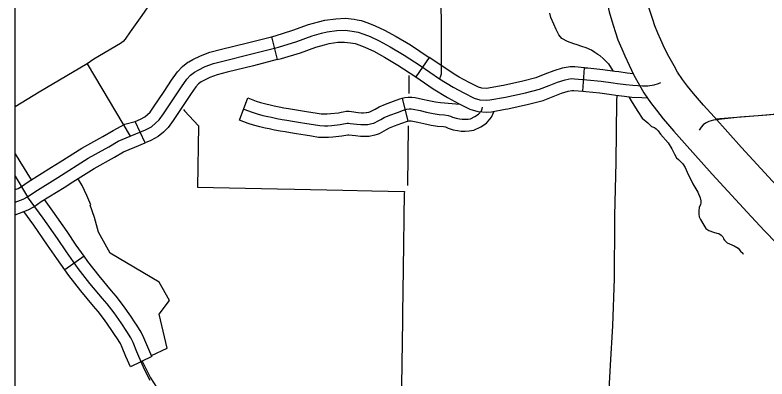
# Model space of a CAD drawing. Extents: x 670147 to 673275, y 705573 to 707613.
# Drawn here: x 671149.9 to 671245.2, y 706186 to 706232.1 of the extents above; entities that cross this region are included whole.
import ezdxf

# ---------------------------------------------------------------- set-up
doc = ezdxf.new("R2010")
doc.units = 0
for name, color, linetype in [('10', 7, 'Continuous'), ('31', 7, 'Continuous'), ('32', 7, 'Continuous'), ('33', 7, 'Continuous'), ('34', 7, 'Continuous'), ('35', 7, 'Continuous'), ('5', 7, 'Continuous'), ('6', 7, 'Continuous'), ('R_NoPlot', 7, 'Continuous')]:
    doc.layers.add(name, color=color, linetype=linetype)

msp = doc.modelspace()

# ---------------------------------------------------------------- linework, layer by layer
at = {"layer": '10'}
for points in [[(671246.909, 706210.006), (671242.002, 706215.338), (671238.537, 706219.209), (671237.195, 706220.72), (671235.947, 706222.165), (671235.184, 706223.119), (671234.56, 706223.947), (671233.913, 706224.888), (671233.476, 706225.689), (671232.803, 706226.872), (671232.277, 706227.922), (671231.797, 706228.984), (671231.435, 706229.824), (671231.038, 706230.755), (671230.772, 706231.569), (671230.376, 706232.841), (671230.102, 706233.77), (671229.828, 706235.034), (671229.486, 706237.053), (671229.133, 706239.486), (671228.362, 706245.174), (671228.273, 706246.076), (671223.297, 706245.582)], [(671223.297, 706245.582), (671223.396, 706244.591), (671224.181, 706238.792), (671224.546, 706236.277), (671224.917, 706234.086), (671225.254, 706232.532), (671225.591, 706231.39), (671226.009, 706230.048), (671226.354, 706228.994), (671226.839, 706227.854), (671227.224, 706226.963), (671227.762, 706225.773), (671228.39, 706224.515), (671229.108, 706223.254), (671229.647, 706222.268), (671230.502, 706221.023), (671231.235, 706220.052), (671232.101, 706218.969), (671233.433, 706217.426), (671234.806, 706215.882), (671238.299, 706211.978), (671243.234, 706206.616), (671244.915, 706204.797), (671247.915, 706201.677)]]:
    msp.add_lwpolyline(points, dxfattribs=at)
at = {"layer": '31'}
for p, q in [((671182.431, 706229.376), (671183.171, 706226.469)), ((671202.446, 706226.754), (671200.753, 706224.277)), ((671159.066, 706225.947), (671164.534, 706216.778)), ((671221.904, 706222.46), (671222.137, 706225.451)), ((671178.407, 706218.793), (671179.437, 706221.61)), ((671199.025, 706221.582), (671199.741, 706218.669)), ((671212.076, 706220.186), (671212.076, 706220.186)), ((671166.429, 706215.941), (671165.166, 706218.648))]:
    msp.add_line(p, q, dxfattribs=at)
for points in [[(671170.866, 706235.623), (671169.183, 706235.393), (671168.578, 706235.249), (671168.175, 706235.004), (671167.888, 706234.73), (671167.24, 706233.838), (671165.994, 706232.053), (671164.526, 706229.98), (671163.878, 706229.081), (671163.634, 706228.778), (671163.317, 706228.519), (671159.906, 706226.518), (671159.066, 706225.947), (671153.009, 706222.361), (671149.935, 706220.486)], [(671203.898, 706235.134), (671203.937, 706229.39), (671203.951, 706225.234), (671203.951, 706224.643), (671203.863, 706224.377), (671203.733, 706224.048)], [(671182.431, 706229.376), (671182.91, 706229.498), (671185.165, 706230.19), (671187.126, 706230.913), (671188.384, 706231.26), (671189.201, 706231.47), (671190.613, 706231.655), (671191.815, 706231.703), (671192.907, 706231.581), (671193.305, 706231.504)], [(671193.305, 706231.504), (671193.798, 706231.408), (671194.668, 706231.118), (671195.563, 706230.76), (671196.746, 706230.212), (671198.243, 706229.399), (671200.054, 706228.325), (671202.446, 706226.754)], [(671151.523, 706209.1), (671152.428, 706209.736), (671155.37, 706211.555), (671159.19, 706213.966), (671161.805, 706215.438), (671163.019, 706216.133), (671164.534, 706216.778), (671166.492, 706217.563), (671167.227, 706217.972), (671167.738, 706218.401), (671168.208, 706218.851), (671168.739, 706219.607), (671170.087, 706221.61), (671171.027, 706223.026), (671171.701, 706223.986), (671172.192, 706224.497), (671172.682, 706224.886), (671173.152, 706225.151), (671174.03, 706225.581), (671175.093, 706225.969), (671176.462, 706226.337), (671179.781, 706227.154), (671183.316, 706228.053), (671185.645, 706228.769), (671187.586, 706229.484), (671188.771, 706229.811), (671189.486, 706229.995), (671190.74, 706230.159), (671191.761, 706230.199), (671192.681, 706230.097), (671193.416, 706229.954), (671194.152, 706229.709), (671194.969, 706229.382), (671196.072, 706228.871), (671197.502, 706228.094), (671199.259, 706227.052), (671201.282, 706225.724), (671203.733, 706224.048), (671205.49, 706222.965), (671206.818, 706222.25), (671208.14, 706221.596), (671208.855, 706221.371), (671209.715, 706221.325), (671210.129, 706221.362), (671212.124, 706221.718), (671214.657, 706222.27), (671216.422, 706222.74), (671217.628, 706223.21), (671218.711, 706223.619), (671219.671, 706223.925), (671220.408, 706224.059), (671220.835, 706224.048), (671222.408, 706223.925), (671224.247, 706223.742), (671225.759, 706223.537), (671226.285, 706223.463), (671227.349, 706223.326), (671228.231, 706223.231), (671229.457, 706223.169), (671230.145, 706223.149), (671230.962, 706223.272), (671231.514, 706223.455), (671231.78, 706223.578)], [(671171.979, 706226.211), (671172.453, 706226.479), (671173.442, 706226.963), (671174.64, 706227.4), (671176.088, 706227.789), (671179.417, 706228.609), (671182.431, 706229.376)], [(671183.171, 706226.469), (671183.721, 706226.609), (671186.125, 706227.347), (671188.045, 706228.055), (671189.157, 706228.362), (671189.77, 706228.519), (671190.867, 706228.662), (671191.708, 706228.696), (671192.454, 706228.613), (671192.732, 706228.559)], [(671192.732, 706228.559), (671193.034, 706228.5), (671193.635, 706228.3), (671194.375, 706228.004), (671195.398, 706227.53), (671196.761, 706226.79), (671198.464, 706225.78), (671200.753, 706224.277)], [(671165.166, 706218.648), (671165.846, 706218.92), (671166.373, 706219.213), (671166.736, 706219.518), (671167.065, 706219.833), (671167.503, 706220.457), (671168.84, 706222.443), (671169.788, 706223.872), (671170.54, 706224.942), (671171.18, 706225.61), (671171.842, 706226.134), (671171.979, 706226.211)], [(671183.17, 706226.469), (671180.146, 706225.699), (671176.836, 706224.884), (671175.546, 706224.537), (671174.619, 706224.198), (671173.851, 706223.823), (671173.456, 706223.6)], [(671211.549, 706223.139), (671209.93, 706222.85), (671209.688, 706222.828), (671209.124, 706222.859), (671208.701, 706222.992), (671207.507, 706223.582), (671206.24, 706224.265), (671205.828, 706224.519), (671202.446, 706226.754)], [(671222.137, 706225.451), (671220.912, 706225.547), (671220.292, 706225.562), (671219.308, 706225.384), (671218.217, 706225.036), (671217.09, 706224.611), (671215.955, 706224.168), (671214.304, 706223.728), (671211.832, 706223.19), (671211.549, 706223.139)], [(671222.137, 706225.451), (671222.541, 706225.42), (671224.422, 706225.231), (671225.964, 706225.023), (671226.485, 706224.95), (671227.525, 706224.816), (671228.281, 706224.734)], [(671200.753, 706224.277), (671202.916, 706222.79), (671204.74, 706221.665), (671206.13, 706220.917), (671207.579, 706220.2), (671208.586, 706219.883), (671209.742, 706219.821), (671210.328, 706219.874), (671212.076, 706220.186)], [(671173.456, 706223.6), (671173.522, 706223.637), (671173.203, 706223.385), (671172.863, 706223.031), (671172.266, 706222.18), (671171.335, 706220.776), (671169.975, 706218.757), (671169.351, 706217.868), (671168.74, 706217.284), (671168.082, 706216.731), (671167.138, 706216.206), (671166.429, 706215.941)], [(671212.076, 706220.186), (671212.416, 706220.247), (671215.01, 706220.812), (671216.889, 706221.312), (671218.165, 706221.81), (671219.204, 706222.202), (671220.034, 706222.467), (671220.524, 706222.555), (671220.758, 706222.55), (671221.904, 706222.46)], [(671221.904, 706222.46), (671222.275, 706222.431), (671224.072, 706222.252), (671225.554, 706222.051), (671226.084, 706221.976), (671227.173, 706221.836), (671228.112, 706221.735), (671229.398, 706221.67), (671230.071, 706221.65)], [(671179.437, 706221.61), (671180.49, 706221.225), (671181.042, 706221.039), (671181.707, 706220.86), (671182.28, 706220.729), (671182.776, 706220.626), (671183.425, 706220.481), (671184.026, 706220.366), (671184.616, 706220.281), (671185.338, 706220.165), (671186.106, 706220.025), (671187.142, 706219.86), (671187.998, 706219.74), (671188.72, 706219.612), (671189.174, 706219.59), (671189.181, 706219.59)], [(671189.18, 706219.59), (671189.492, 706219.601), (671189.973, 706219.635), (671190.947, 706219.737), (671191.269, 706219.795), (671191.537, 706219.855), (671191.906, 706219.921), (671192.283, 706219.921), (671192.598, 706219.889), (671193.419, 706219.786), (671193.857, 706219.743), (671194.108, 706219.743), (671194.447, 706219.751), (671194.486, 706219.751), (671194.792, 706219.824), (671194.923, 706219.859), (671195.232, 706220.023), (671195.568, 706220.214), (671196.083, 706220.477), (671196.892, 706220.836), (671197.895, 706221.188), (671198.731, 706221.51), (671199.025, 706221.582)], [(671199.025, 706221.582), (671199.327, 706221.656), (671199.771, 706221.713), (671200.224, 706221.727), (671200.661, 706221.657), (671201.596, 706221.478), (671202.393, 706221.297), (671203.226, 706221.122), (671203.865, 706221.019), (671206.319, 706220.814)], [(671178.922, 706220.202), (671179.993, 706219.81), (671180.606, 706219.603), (671181.345, 706219.404), (671181.961, 706219.263), (671182.46, 706219.16), (671183.12, 706219.012), (671183.778, 706218.886), (671184.391, 706218.798), (671185.085, 706218.687), (671185.853, 706218.546), (671186.92, 706218.377), (671187.762, 706218.258), (671188.552, 706218.118), (671189.165, 706218.088), (671189.572, 706218.103), (671190.103, 706218.14), (671191.16, 706218.251), (671191.566, 706218.325), (671191.832, 706218.384), (671192.039, 706218.421), (671192.209, 706218.421), (671192.43, 706218.399), (671193.252, 706218.295), (671193.784, 706218.243), (671194.124, 706218.243), (671194.464, 706218.251), (671194.663, 706218.251), (671195.158, 706218.369), (671195.409, 706218.436), (671195.498, 706218.465), (671195.956, 706218.709), (671196.281, 706218.894), (671196.729, 706219.123), (671197.445, 706219.44), (671198.413, 706219.78), (671199.181, 706220.076), (671199.602, 706220.179), (671199.89, 706220.216), (671200.127, 706220.224), (671200.4, 706220.179), (671201.29, 706220.009), (671202.073, 706219.832), (671202.952, 706219.647), (671203.683, 706219.529), (671204.392, 706219.47), (671204.833, 706219.411), (671205.135, 706219.315), (671205.394, 706219.196), (671205.83, 706219.056), (671206.258, 706218.982), (671206.62, 706218.923), (671206.997, 706218.908), (671207.359, 706218.93), (671207.654, 706218.975), (671208.223, 706219.256), (671208.681, 706219.559), (671209.043, 706219.994), (671209.153, 706220.224), (671209.198, 706220.43)], [(671199.741, 706218.669), (671199.877, 706218.702), (671200.009, 706218.719), (671200.029, 706218.72), (671200.139, 706218.702), (671200.984, 706218.541), (671201.753, 706218.366), (671202.678, 706218.172), (671203.501, 706218.039), (671204.23, 706217.978), (671204.503, 706217.942), (671204.595, 706217.913), (671204.85, 706217.796), (671205.47, 706217.596), (671206.01, 706217.503), (671206.469, 706217.428), (671207.013, 706217.407), (671207.516, 706217.437), (671208.108, 706217.526), (671208.972, 706217.952), (671209.693, 706218.43), (671210.313, 706219.177), (671210.681, 706219.937)], [(671249.477, 706219.806), (671245.242, 706219.436), (671244.149, 706219.34), (671241.818, 706219.163), (671239.519, 706218.938), (671238.474, 706218.793), (671237.895, 706218.648), (671237.445, 706218.439), (671237.171, 706218.23), (671236.914, 706217.909), (671236.672, 706217.545)], [(671155.667, 706213.516), (671158.421, 706215.255), (671161.065, 706216.742), (671162.365, 706217.487), (671163.852, 706218.302), (671165.166, 706218.648)], [(671189.289, 706216.592), (671189.156, 706216.587), (671188.384, 706216.624), (671187.526, 706216.777), (671186.698, 706216.893), (671185.6, 706217.068), (671184.832, 706217.208), (671184.165, 706217.315), (671183.53, 706217.407), (671182.816, 706217.543), (671182.144, 706217.693), (671181.642, 706217.797), (671180.982, 706217.948), (671180.17, 706218.167), (671179.496, 706218.395), (671178.407, 706218.793)], [(671199.741, 706218.669), (671199.631, 706218.642), (671198.931, 706218.372), (671197.999, 706218.045), (671197.375, 706217.768), (671196.993, 706217.573), (671196.679, 706217.395), (671196.092, 706217.082), (671195.839, 706216.998), (671195.524, 706216.914), (671194.84, 706216.751), (671194.48, 706216.751), (671194.14, 706216.743), (671193.711, 706216.743), (671193.086, 706216.804), (671192.262, 706216.908), (671192.158, 706216.918), (671192.127, 706216.913), (671191.863, 706216.854), (671191.372, 706216.765), (671190.234, 706216.646), (671189.651, 706216.605), (671189.289, 706216.592)], [(671157.268, 706210.979), (671159.959, 706212.678), (671162.546, 706214.133), (671163.688, 706214.787), (671165.107, 706215.392), (671166.429, 706215.941)], [(671149.935, 706210.013), (671150.336, 706210.164), (671150.733, 706210.378), (671151.601, 706210.988), (671154.575, 706212.827), (671155.667, 706213.516)], [(671149.935, 706206.807), (671149.941, 706206.809), (671151.583, 706207.428), (671152.314, 706207.822), (671153.254, 706208.483), (671156.164, 706210.282), (671157.268, 706210.979)], [(671149.935, 706208.409), (671150.96, 706208.796), (671151.523, 706209.1)]]:
    msp.add_lwpolyline(points, dxfattribs=at)
at = {"layer": '32'}
for p, q in [((671158.7, 706201.551), (671156.246, 706199.825)), ((671167.264, 706188.872), (671164.574, 706187.535))]:
    msp.add_line(p, q, dxfattribs=at)
for points in [[(671149.935, 706214.535), (671150.551, 706213.565), (671151.983, 706211.224)], [(671149.935, 706211.698), (671151.523, 706209.1)], [(671167.058, 706185.805), (671166.386, 706187.111), (671166.051, 706187.899), (671165.38, 706189.446), (671164.898, 706190.629), (671164.606, 706191.227), (671164.096, 706192.03), (671163.381, 706193.139), (671162.491, 706194.394), (671161.615, 706195.532), (671161.017, 706196.204), (671159.427, 706198.122), (671157.953, 706200.005), (671156.465, 706202.121), (671155.298, 706203.829), (671153.518, 706206.383), (671151.523, 706209.1)], [(671158.7, 706201.551), (671157.698, 706202.976), (671156.532, 706204.681), (671154.738, 706207.255), (671153.655, 706208.731)], [(671156.246, 706199.825), (671155.232, 706201.267), (671154.063, 706202.977), (671152.298, 706205.51), (671151.04, 706207.223)], [(671165.166, 706193.138), (671164.624, 706193.979), (671163.698, 706195.285), (671162.771, 706196.49), (671162.155, 706197.182), (671160.595, 706199.063), (671159.158, 706200.899), (671158.7, 706201.551)], [(671162.645, 706191.512), (671162.138, 706192.298), (671161.284, 706193.503), (671160.459, 706194.575), (671159.879, 706195.226), (671158.259, 706197.181), (671156.748, 706199.111), (671156.246, 706199.825)], [(671167.264, 706188.872), (671166.763, 706190.028), (671166.268, 706191.241), (671165.917, 706191.961), (671165.359, 706192.839), (671165.166, 706193.138)], [(671164.574, 706187.535), (671163.997, 706188.865), (671163.528, 706190.016), (671163.295, 706190.493), (671162.833, 706191.221), (671162.645, 706191.512)]]:
    msp.add_lwpolyline(points, dxfattribs=at)
at = {"layer": '33'}
msp.add_lwpolyline([(671238.742, 706218.981), (671244.145, 706219.391), (671264.206, 706221.145)], dxfattribs=at)
at = {"layer": '34'}
for points in [[(671226.22, 706221.957), (671226.186, 706221.168), (671226.087, 706213.491), (671225.936, 706206.664), (671225.917, 706206.021), (671225.895, 706198.754), (671225.652, 706192.747), (671225.355, 706187.781), (671225.256, 706185.426), (671225.236, 706183.467), (671225.157, 706178.141), (671225.118, 706174.52), (671225.118, 706171.651), (671225.058, 706168.371), (671224.98, 706156.72)], [(671166.031, 706188.259), (671167.091, 706186.156), (671167.849, 706184.962)]]:
    msp.add_lwpolyline(points, dxfattribs=at)
at = {"layer": '35'}
for points in [[(671224.116, 706226.945), (671223.8, 706227.128), (671223.447, 706227.355), (671223.007, 706227.682), (671222.315, 706227.946), (671221.761, 706228.135), (671221.182, 706228.337), (671220.754, 706228.475), (671219.964, 706228.776), (671219.246, 706229.166), (671218.881, 706229.607), (671218.516, 706230.274), (671218.214, 706230.967), (671217.849, 706231.81), (671217.723, 706232.364)], [(671224.116, 706226.945), (671224.484, 706226.624), (671225.181, 706225.958), (671225.703, 706225.06)], [(671227.726, 706221.754), (671228.14, 706221.051), (671228.879, 706219.907), (671229.439, 706219.042), (671230.149, 706218.466), (671230.612, 706217.989), (671230.973, 706217.853), (671231.189, 706217.687), (671231.47, 706217.466), (671231.773, 706217.031), (671232.706, 706215.935), (671233.183, 706215.173), (671233.526, 706214.475), (671233.783, 706214.045), (671234.017, 706213.83), (671234.588, 706213.269), (671234.862, 706212.79), (671235.123, 706212.195), (671235.85, 706210.746), (671236.505, 706209.685), (671236.776, 706208.971), (671236.87, 706208.56), (671236.861, 706208.278), (671236.842, 706208.116)], [(671236.842, 706208.116), (671236.666, 706207.744), (671236.596, 706207.323), (671236.596, 706206.902), (671236.666, 706206.574), (671236.83, 706206.2), (671237.227, 706205.487), (671237.508, 706205.089), (671237.882, 706204.808), (671238.466, 706204.621), (671238.91, 706204.504), (671239.144, 706204.458), (671239.448, 706204.224), (671239.659, 706204.013), (671239.682, 706203.92), (671239.729, 706203.779), (671239.846, 706203.616), (671240.009, 706203.452), (671240.22, 706203.265), (671241.085, 706202.891), (671241.576, 706202.563), (671241.903, 706202.212), (671242.184, 706201.932), (671242.246, 706201.835)]]:
    msp.add_lwpolyline(points, dxfattribs=at)
at = {"layer": '5'}
for points in [[(671199.877, 706222.179), (671199.905, 706224.46)], [(671199.731, 706210.521), (671199.825, 706218.063)]]:
    msp.add_lwpolyline(points, dxfattribs=at)
at = {"layer": '6'}
for points in [[(671171.281, 706220.135), (671171.434, 706219.973), (671173.201, 706218.085), (671173.061, 706210.301), (671183.214, 706210.101), (671185.339, 706210.059), (671191.48, 706209.938), (671195.179, 706209.865), (671199.281, 706209.784), (671199.277, 706209.509), (671199.234, 706206.531), (671199.23, 706206.257), (671199.185, 706203.154), (671199.138, 706199.958), (671199.056, 706194.315), (671199.043, 706193.425), (671198.924, 706185.203), (671198.911, 706183.566), (671204.717, 706183.424), (671207.19, 706183.394), (671207.189, 706183.364), (671207.237, 706183.362), (671207.122, 706179.988), (671206.821, 706164.81)], [(671167.219, 706188.975), (671169.214, 706189.923), (671168.187, 706194.22), (671169.512, 706195.974), (671168.189, 706198.293), (671161.99, 706201.957), (671160.506, 706204.627), (671160.025, 706206.463), (671159.437, 706208.015), (671159.534, 706208.069), (671159.042, 706209.264), (671158.457, 706210.513), (671157.996, 706211.275)]]:
    msp.add_lwpolyline(points, dxfattribs=at)
at = {"layer": 'R_NoPlot'}
msp.add_lwpolyline([(671149.935, 706689.359), (672221.933, 706689.359), (672221.933, 705919.709), (671149.935, 705919.709)], close=True, dxfattribs=at)

doc.saveas('drawing.dxf')
